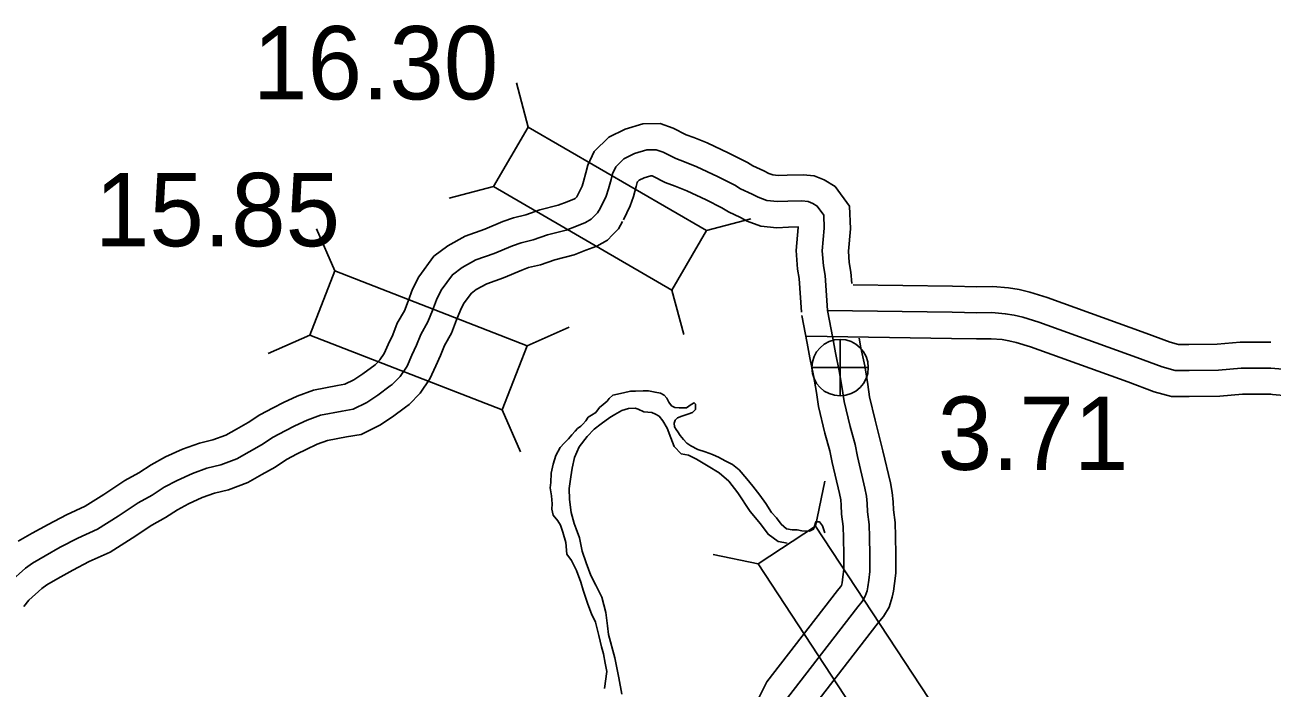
# Model space of a CAD drawing. Extents: x -83719 to 153526, y -11835 to 11446.
# Drawn here: x -4837.5 to -4598, y -2705.4 to -2578.1 of the extents above; entities that cross this region are included whole.
import ezdxf

# ---------------------------------------------------------------- set-up
doc = ezdxf.new("R2010")
doc.units = 0
for name, color, linetype in [('Level 10', 7, 'Continuous'), ('Level 20', 7, 'Continuous'), ('Level 25', 7, 'Continuous'), ('Level 26', 7, 'Continuous'), ('Level 58', 7, 'Continuous'), ('Level 59', 7, 'Continuous'), ('Level 9', 7, 'Continuous')]:
    doc.layers.add(name, color=color, linetype=linetype)

msp = doc.modelspace()

# ---------------------------------------------------------------- linework, layer by layer
at = {"layer": 'Level 10'}
for points in [[(-4731.57, -2611.14), (-4730.55, -2609.06), (-4730.24, -2608.14), (-4729.79, -2606.51), (-4729.41, -2605.03), (-4728.22, -2602.44), (-4725.43, -2599.68), (-4722.27, -2598.13), (-4718.89, -2597.12), (-4715.52, -2597.05), (-4713.03, -2597.91), (-4710.52, -2599.19), (-4709.09, -2599.73), (-4706.49, -2600.74), (-4702.35, -2602.7), (-4698.79, -2604.49), (-4697.72, -2605.15), (-4695.62, -2606.1), (-4694.65, -2606.64), (-4693.92, -2606.91), (-4692.88, -2607.01), (-4691.18, -2606.92), (-4688.06, -2606.89), (-4685.95, -2607.11), (-4684.03, -2607.86), (-4681.93, -2609.12), (-4679.17, -2612.93), (-4679.01, -2617.28), (-4679.4, -2621.51), (-4679.24, -2623.73), (-4678.9, -2625.55), (-4678.75, -2627.77)], [(-4722.59, -2615.55), (-4721.28, -2612.86), (-4720.67, -2611.06), (-4720.13, -2609.1), (-4719.95, -2608.39), (-4719.89, -2608.26), (-4719.56, -2607.94), (-4718.63, -2607.48), (-4717.33, -2607.09), (-4717.09, -2607.09), (-4716.94, -2607.14), (-4714.56, -2608.35), (-4712.68, -2609.06), (-4710.45, -2609.93), (-4706.73, -2611.69), (-4703.68, -2613.22), (-4702.44, -2613.99), (-4700.11, -2615.05), (-4698.83, -2615.75), (-4696.19, -2616.73), (-4693.11, -2617.03), (-4690.88, -2616.92), (-4689.03, -2616.9), (-4689.03, -2617), (-4689.44, -2621.42), (-4689.17, -2625.02), (-4688.84, -2626.81), (-4688.4, -2633.27)], [(-4838.82, -2677.21), (-4836.13, -2675.66), (-4833.11, -2673.99), (-4829.59, -2672.15), (-4825.98, -2670.5), (-4822.37, -2668.23), (-4818.39, -2665.58), (-4815.67, -2664.07), (-4813.33, -2662.56), (-4810.54, -2661.05), (-4807.26, -2659.58), (-4804.04, -2658.4), (-4801.43, -2657.78), (-4798.99, -2656.84), (-4796.91, -2655.69), (-4794.69, -2654.45), (-4792.44, -2652.96), (-4789.89, -2651.59), (-4787.87, -2650.58), (-4785.26, -2649.38), (-4782.15, -2648.2), (-4777.5, -2647.3), (-4776.08, -2647.08), (-4774.38, -2646.23), (-4772.65, -2645.1), (-4770.29, -2643.35), (-4770.26, -2643.33), (-4769.39, -2642.42), (-4768.53, -2641.17), (-4767.76, -2639.43), (-4766.91, -2637.61), (-4766.04, -2635.37), (-4764.67, -2632.97), (-4763.97, -2631.12), (-4763.09, -2628.85), (-4761.9, -2626.44), (-4759.01, -2622.5), (-4756.3, -2620.5), (-4752.99, -2618.64), (-4749.2, -2617.29), (-4745.74, -2615.86), (-4743.73, -2615.12), (-4741.35, -2614.54), (-4738.63, -2613.6), (-4735.14, -2612.71), (-4733.42, -2612.04), (-4732, -2611.5), (-4731.88, -2611.44), (-4731.85, -2611.4), (-4731.57, -2611.12), (-4731.41, -2610.84)], [(-4837.78, -2689.72), (-4836.81, -2688.51), (-4834.31, -2686.3), (-4833.36, -2685.61), (-4831.21, -2684.37), (-4828.38, -2682.8), (-4825.19, -2681.14), (-4821.21, -2679.31), (-4816.94, -2676.63), (-4813.19, -2674.13), (-4810.53, -2672.66), (-4808.23, -2671.17), (-4806.11, -2670.03), (-4803.48, -2668.85), (-4801.15, -2667.99), (-4798.47, -2667.36), (-4794.74, -2665.92), (-4792.05, -2664.42), (-4789.5, -2663), (-4787.3, -2661.55), (-4785.29, -2660.46), (-4783.55, -2659.6), (-4781.4, -2658.61), (-4779.41, -2657.86), (-4775.77, -2657.15), (-4772.99, -2656.71), (-4769.38, -2654.91), (-4766.93, -2653.31), (-4764.44, -2651.46), (-4763.73, -2650.96), (-4761.62, -2648.78), (-4759.76, -2646.07), (-4758.65, -2643.56), (-4757.71, -2641.54), (-4756.98, -2639.67), (-4755.6, -2637.25), (-4754.64, -2634.72), (-4753.92, -2632.88), (-4753.32, -2631.64), (-4751.85, -2629.64), (-4750.85, -2628.91), (-4748.85, -2627.78), (-4745.61, -2626.63), (-4742.09, -2625.17), (-4740.82, -2624.7), (-4738.52, -2624.15), (-4735.75, -2623.18), (-4732.08, -2622.25), (-4729.84, -2621.38), (-4727.71, -2620.57), (-4725.68, -2619.4), (-4724.69, -2618.39), (-4723.55, -2617.23), (-4722.76, -2615.85)], [(-4598.25, -2639), (-4604.15, -2639.01), (-4608.54, -2639.38), (-4613.99, -2639.45), (-4615.96, -2639.44), (-4617.59, -2639), (-4622.26, -2637.26), (-4641.23, -2630.44), (-4644.55, -2629.4), (-4646.56, -2628.93), (-4648.62, -2628.58), (-4651.66, -2628.33), (-4654.73, -2628.39), (-4659.38, -2628.28), (-4678.49, -2628)], [(-4688.32, -2633.86), (-4687.31, -2639.17), (-4686.78, -2642.03), (-4686.08, -2645.4), (-4685.53, -2648.69), (-4685.15, -2651.37), (-4683.92, -2656.49), (-4682.96, -2659.87), (-4682.49, -2662.1)], [(-4598.23, -2649), (-4603.72, -2649.01), (-4608.06, -2649.37), (-4613.94, -2649.45), (-4617.3, -2649.44), (-4620.65, -2648.53), (-4625.7, -2646.65), (-4644.41, -2639.92), (-4647.18, -2639.06), (-4648.55, -2638.74), (-4649.88, -2638.51), (-4651.97, -2638.34), (-4654.76, -2638.39), (-4659.57, -2638.28), (-4687.46, -2637.87)], [(-4677.31, -2638.26), (-4676.97, -2640.1), (-4676.25, -2643.56), (-4675.65, -2647.16), (-4675.32, -2649.49), (-4674.24, -2653.96), (-4672.75, -2659.84)], [(-4594.34, -2649.35), (-4598.66, -2648.98)], [(-4672.75, -2659.84), (-4671.32, -2665.98), (-4670.95, -2667.86), (-4670.79, -2669.64), (-4670.73, -2671.19), (-4670.43, -2673.61), (-4670.35, -2676.31), (-4670.27, -2679.74), (-4670.25, -2681.87), (-4670.28, -2683.37), (-4670.53, -2685.35), (-4670.73, -2686.81), (-4670.95, -2687.98), (-4671.58, -2689.87), (-4672.64, -2691.68), (-4673.65, -2692.91), (-4687.15, -2710.33)], [(-4682.49, -2662.1), (-4681.1, -2668.09), (-4680.86, -2669.27), (-4680.78, -2670.28), (-4680.7, -2672.01), (-4680.41, -2674.38), (-4680.35, -2676.58), (-4680.27, -2679.89), (-4680.25, -2681.83), (-4680.27, -2682.67), (-4680.44, -2684.03), (-4680.6, -2685.2), (-4680.65, -2685.47), (-4680.73, -2685.71), (-4680.88, -2685.96), (-4681.47, -2686.68), (-4695.05, -2704.2)], [(-4695.05, -2704.2), (-4698.9, -2711.88)]]:
    msp.add_lwpolyline(points, dxfattribs=at)
at = {"layer": 'Level 20'}
for p, q in [((-4740.9, -2597.72), (-4743.16, -2589.21)), ((-4747.53, -2609.13), (-4756.04, -2611.39)), ((-4706.65, -2617.59), (-4698.15, -2615.33)), ((-4778.02, -2625.34), (-4781.56, -2617.28)), ((-4713.28, -2629.01), (-4711.02, -2637.51)), ((-4741.11, -2639.69), (-4733.05, -2636.14)), ((-4782.8, -2637.64), (-4790.86, -2641.18)), ((-4745.89, -2651.99), (-4742.35, -2660.05)), ((-4685.68, -2674.3), (-4683.89, -2665.69)), ((-4696.72, -2681.54), (-4705.34, -2679.75))]:
    msp.add_line(p, q, dxfattribs=at)
for points in [[(-4747.53, -2609.13), (-4713.28, -2629.01), (-4706.65, -2617.59), (-4740.9, -2597.72)], [(-4741.11, -2639.69), (-4778.02, -2625.34), (-4782.8, -2637.64), (-4745.89, -2651.99)], [(-4696.72, -2681.54), (-4675.01, -2714.66), (-4663.97, -2707.42), (-4685.68, -2674.3)]]:
    msp.add_lwpolyline(points, close=True, dxfattribs=at)
at = {"layer": 'Level 26'}
for p, q in [((-4680.99, -2649.32), (-4680.99, -2638.49)), ((-4686.4, -2643.9), (-4675.57, -2643.9))]:
    msp.add_line(p, q, dxfattribs=at)
msp.add_circle((-4680.99, -2643.9), 5.42, dxfattribs=at)
at = {"layer": 'Level 59'}
for points in [[(-4727.08, -2613.35), (-4725.91, -2610.96), (-4725.46, -2609.6), (-4724.96, -2607.81), (-4724.68, -2606.71), (-4724.05, -2605.35), (-4722.5, -2603.81), (-4720.45, -2602.81), (-4718.11, -2602.11), (-4716.31, -2602.07), (-4714.98, -2602.53), (-4712.54, -2603.77), (-4710.88, -2604.39), (-4708.47, -2605.33), (-4704.54, -2607.2), (-4701.23, -2608.85), (-4700.08, -2609.57), (-4697.86, -2610.57), (-4696.74, -2611.19), (-4695.05, -2611.82), (-4692.99, -2612.02), (-4691.03, -2611.92), (-4688.3, -2611.9), (-4687.13, -2612.01), (-4686.24, -2612.36), (-4685.38, -2612.88), (-4684.11, -2614.63), (-4684.02, -2617.14), (-4684.42, -2621.47), (-4684.2, -2624.37), (-4683.87, -2626.18), (-4683.41, -2632.93)], [(-4840.44, -2685.05), (-4837.44, -2682.39), (-4836.09, -2681.41), (-4833.67, -2680.02), (-4830.75, -2678.39), (-4827.39, -2676.65), (-4823.6, -2674.91), (-4819.66, -2672.43), (-4815.79, -2669.86), (-4813.1, -2668.37), (-4810.78, -2666.87), (-4808.32, -2665.54), (-4805.37, -2664.22), (-4802.59, -2663.19), (-4799.95, -2662.57), (-4796.87, -2661.38), (-4794.48, -2660.05), (-4792.09, -2658.72), (-4789.87, -2657.26), (-4787.59, -2656.03), (-4785.71, -2655.09), (-4783.33, -2653.99), (-4780.78, -2653.03), (-4776.64, -2652.23), (-4774.53, -2651.9), (-4771.88, -2650.57), (-4769.79, -2649.2), (-4767.37, -2647.41), (-4767, -2647.14), (-4765.51, -2645.6), (-4764.14, -2643.62), (-4763.21, -2641.5), (-4762.31, -2639.58), (-4761.51, -2637.52), (-4760.14, -2635.11), (-4759.3, -2632.92), (-4758.5, -2630.86), (-4757.61, -2629.04), (-4755.43, -2626.07), (-4753.58, -2624.7), (-4750.92, -2623.21), (-4747.4, -2621.96), (-4743.92, -2620.52), (-4742.27, -2619.91), (-4739.93, -2619.35), (-4737.19, -2618.39), (-4733.61, -2617.48), (-4731.63, -2616.71), (-4729.86, -2616.04), (-4728.78, -2615.42), (-4728.27, -2614.89), (-4727.56, -2614.17), (-4727.08, -2613.35)], [(-4598.24, -2644), (-4603.93, -2644.01), (-4608.3, -2644.37), (-4613.96, -2644.45), (-4616.63, -2644.44), (-4619.12, -2643.77), (-4623.98, -2641.95), (-4642.82, -2635.18), (-4645.87, -2634.23), (-4647.56, -2633.84), (-4649.25, -2633.54), (-4651.81, -2633.33), (-4654.75, -2633.39), (-4659.47, -2633.28), (-4683.41, -2632.93)], [(-4683.41, -2632.93), (-4682.4, -2638.25), (-4681.88, -2641.06), (-4681.17, -2644.48), (-4680.59, -2647.92), (-4680.23, -2650.43), (-4679.08, -2655.22), (-4678.1, -2658.68), (-4677.62, -2660.97)], [(-4594.35, -2644.33), (-4598.24, -2644)], [(-4677.62, -2660.97), (-4676.21, -2667.04), (-4675.91, -2668.56), (-4675.79, -2669.96), (-4675.72, -2671.6), (-4675.42, -2673.99), (-4675.35, -2676.45), (-4675.27, -2679.82), (-4675.25, -2681.85), (-4675.27, -2683.02), (-4675.48, -2684.69), (-4675.67, -2686), (-4675.8, -2686.73), (-4676.15, -2687.79), (-4676.76, -2688.82), (-4677.56, -2689.8), (-4691.1, -2707.26)]]:
    msp.add_lwpolyline(points, dxfattribs=at)
at = {"layer": 'Level 9'}
for points in [[(-4683.91, -2675.63), (-4684.39, -2674.29), (-4684.91, -2673.52), (-4685.67, -2673.47), (-4685.88, -2674.34), (-4686.09, -2674.93), (-4686.87, -2675.29), (-4688.3, -2675.23), (-4689.23, -2675.05), (-4690.22, -2675.03), (-4691.25, -2674.82), (-4692.27, -2673.93), (-4693.18, -2672.75), (-4694.13, -2671.7), (-4695.27, -2669.98), (-4696.38, -2668.36), (-4697.75, -2666.67), (-4698.92, -2665.25), (-4700.39, -2663.49), (-4701.64, -2662.5), (-4702.8, -2661.89), (-4703.92, -2661.33), (-4704.18, -2661.13), (-4705.51, -2660.57), (-4706.9, -2660.05), (-4708.29, -2659.63), (-4709.68, -2658.91), (-4710.43, -2658.39), (-4711.05, -2657.68), (-4711.67, -2656.9), (-4712.16, -2656.2), (-4712.49, -2655.79), (-4712.78, -2655.25), (-4712.84, -2654.58), (-4712.66, -2653.95), (-4712.19, -2653.56), (-4711.35, -2653.21), (-4710.24, -2652.82), (-4709.34, -2652.5), (-4708.73, -2651.91), (-4708.78, -2650.88), (-4709.04, -2650.64), (-4709.58, -2650.97), (-4710.46, -2651.62), (-4711.92, -2651.6), (-4712.72, -2651.58), (-4713.35, -2651.21), (-4713.87, -2650.5), (-4714.29, -2649.76), (-4714.75, -2649.18), (-4715.47, -2648.77), (-4716.53, -2648.62), (-4717.8, -2648.36), (-4718.83, -2648.35), (-4720.26, -2648.39), (-4721.23, -2648.41), (-4722.56, -2648.72), (-4724.64, -2649.19), (-4725.31, -2649.81), (-4725.75, -2650.31), (-4726.46, -2650.96), (-4727.17, -2651.55), (-4727.92, -2652.51), (-4728.73, -2653.03), (-4729.37, -2653.39), (-4729.84, -2654.08), (-4730.39, -2654.74), (-4730.79, -2655.13), (-4731.4, -2655.59), (-4731.84, -2656.08), (-4732.49, -2656.77), (-4733.17, -2657.56), (-4734.01, -2658.38), (-4734.76, -2659.24), (-4735.55, -2660.79), (-4736.11, -2662.45), (-4736.5, -2664.15), (-4736.57, -2665.92), (-4736.65, -2666.98), (-4736.44, -2668.49), (-4736.27, -2670.03), (-4736.35, -2671.06), (-4736.07, -2672.2), (-4735.19, -2673.31), (-4734.7, -2674.16), (-4734.22, -2675.47), (-4733.66, -2677.44)], [(-4722.88, -2706.58), (-4723.46, -2703.47), (-4724.26, -2699.58), (-4725.49, -2695.13), (-4725.63, -2693.49), (-4725.98, -2690.91), (-4726.77, -2687.93), (-4727.9, -2685.64), (-4728.83, -2683.83), (-4729.76, -2681.38), (-4730.52, -2679.16), (-4731.04, -2676.55), (-4731.68, -2674.87), (-4732.06, -2673.8), (-4732.63, -2671.72), (-4732.96, -2669.21), (-4733.02, -2667.11), (-4732.72, -2664.88), (-4732.42, -2663.21), (-4731.99, -2661.15), (-4731.13, -2659.1), (-4729.56, -2657.09), (-4728.21, -2655.71), (-4726.86, -2654.66), (-4725.24, -2653.45), (-4724.26, -2652.87), (-4722.89, -2652.12), (-4721.61, -2651.74), (-4720.35, -2651.69), (-4719.78, -2651.87)], [(-4719.78, -2651.87), (-4718.69, -2652.39), (-4717.13, -2652.51), (-4716.44, -2652.82), (-4715.71, -2653.24), (-4715.06, -2654.08), (-4714.22, -2655.5), (-4713.48, -2657.38), (-4712.84, -2659.06), (-4711.5, -2660.44), (-4710.07, -2660.73), (-4708.55, -2661.46), (-4706.31, -2662.83), (-4704.2, -2664.07), (-4702.33, -2665.7), (-4700.6, -2667.93), (-4698.26, -2671.5), (-4696.3, -2673.9), (-4694.8, -2675.89), (-4692.89, -2677.29), (-4691.8, -2677.44), (-4691.18, -2677.6)], [(-4733.66, -2677.44), (-4733.49, -2679.71), (-4732.58, -2680.93), (-4731.58, -2682.85), (-4730.78, -2685.06), (-4730.34, -2686.64), (-4729.42, -2689.32), (-4728.72, -2691.14), (-4727.95, -2692.75), (-4727.32, -2695.33), (-4726.82, -2697.51), (-4726.45, -2698.81), (-4726.08, -2700.62), (-4725.77, -2702.23), (-4726.25, -2705.46)]]:
    msp.add_lwpolyline(points, dxfattribs=at)

# ---------------------------------------------------------------- texts
at = {"layer": 'Level 25'}
msp.add_text('3.71', height=14.08, dxfattribs=at).set_placement((-4662.24, -2663.52))
at = {"layer": 'Level 58'}
for s, p in [('16.30', (-4793.74, -2592.41)), ('15.85', (-4824.13, -2620.6))]:
    msp.add_text(s, height=14.08, dxfattribs=at).set_placement(p)

doc.saveas('drawing.dxf')
